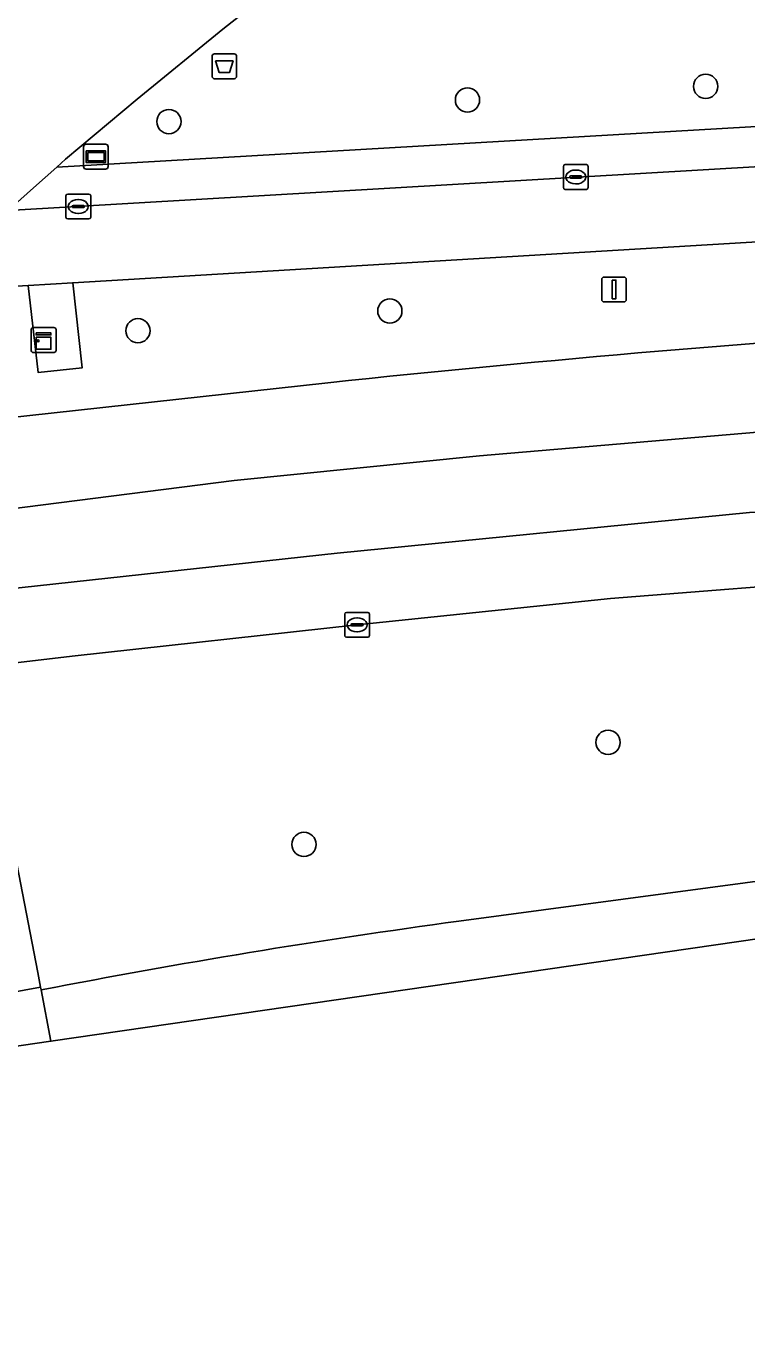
# Model space of a CAD drawing. Extents: x 161477 to 163040, y 383680 to 384871.
# Drawn here: x 161542.7 to 161571.7, y 383972.4 to 384025.4 of the extents above; entities that cross this region are included whole.
import ezdxf

# ---------------------------------------------------------------- set-up
doc = ezdxf.new("R2010")
doc.units = 0
for name, color, linetype in [('IMGEO_Afvalbak', 7, 'Continuous'), ('IMGEO_Berm_groen', 7, 'Continuous'), ('IMGEO_Boom', 7, 'Continuous'), ('IMGEO_Fietspad_open', 7, 'Continuous'), ('IMGEO_Groenvoorziening', 7, 'Continuous'), ('IMGEO_Informatiebord', 7, 'Continuous'), ('IMGEO_Kast', 7, 'Continuous'), ('IMGEO_Kolk', 7, 'Continuous'), ('IMGEO_Rijbaan_lokaal_gesloten', 7, 'Continuous'), ('IMGEO_Sirene', 7, 'Continuous'), ('IMGEO_Voetpad_gesloten', 7, 'Continuous'), ('IMGEO_Voetpad_open', 7, 'Continuous')]:
    doc.layers.add(name, color=color, linetype=linetype)

msp = doc.modelspace()

# ---------------------------------------------------------------- linework, layer by layer
at = {"layer": 'IMGEO_Afvalbak'}
for p, q in [((161550.185, 384023.38), (161550.185, 384024.18)), ((161550.185, 384024.18), (161550.185, 384023.38)), ((161550.285, 384024.28), (161551.075, 384024.28)), ((161551.075, 384024.28), (161550.285, 384024.28)), ((161551.175, 384024.18), (161551.175, 384023.38)), ((161551.175, 384023.38), (161551.175, 384024.18)), ((161551.075, 384023.28), (161550.285, 384023.28)), ((161550.285, 384023.28), (161551.075, 384023.28))]:
    msp.add_line(p, q, dxfattribs=at)
msp.add_lwpolyline([(161550.328, 384023.994), (161551.032, 384023.994), (161550.883, 384023.524), (161550.477, 384023.524), (161550.328, 384023.994)], dxfattribs=at)
for centre, start, end in [((161550.285, 384024.18), 90, 180), ((161550.285, 384024.18), 90, 180), ((161551.075, 384024.18), 0, 90), ((161551.075, 384024.18), 360, 90), ((161550.285, 384023.38), 180, 270), ((161550.285, 384023.38), 180, 270), ((161551.075, 384023.38), 270, 0), ((161551.075, 384023.38), 270, 0)]:
    msp.add_arc(centre, 0.1, start, end, dxfattribs=at)
at = {"layer": 'IMGEO_Berm_groen'}
for points in [[(161602.097, 384018.423), (161573.956, 384016.808), (161544.573, 384015.055), (161544.954, 384011.623), (161543.178, 384011.433), (161542.767, 384014.947), (161538.112, 384014.669), (161538.381, 384013.151), (161539.075, 384009.572)], [(161539.504, 384009.307), (161541.512, 384009.524), (161541.743, 384009.578), (161554.858, 384011.021)], [(161674.624, 384000), (161676.32, 384000.223), (161676.305, 384000.343), (161675.637, 384006.22), (161628.137, 384004.939), (161617.592, 384004.744), (161607.316, 384004.541), (161597.065, 384004.197), (161586.783, 384003.739), (161576.478, 384003.134), (161566.247, 384002.318), (161556.038, 384001.263), (161544.543, 384000), (161540.768, 383999.549), (161543.159, 383987.248), (161543.275, 383986.654), (161543.296, 383986.545)], [(161560.13, 383989.316), (161575.09, 383991.312), (161590.099, 383992.818), (161609.562, 383994.155), (161628.225, 383995.318), (161645.297, 383996.611)]]:
    msp.add_lwpolyline(points, dxfattribs=at)
for centre, radius, start, end in [((161621.813, 383379.814), 634.748, 93.639482, 96.054956), ((161600.943, 383688.857), 303.218, 97.7354, 100.95957)]:
    msp.add_arc(centre, radius, start, end, dxfattribs=at)
at = {"layer": 'IMGEO_Boom'}
for centre in [(161570.084, 384022.969), (161560.482, 384022.419), (161548.446, 384021.551), (161557.353, 384013.912), (161547.197, 384013.118), (161566.151, 383996.524), (161553.89, 383992.409)]:
    msp.add_circle(centre, 0.489, dxfattribs=at)
at = {"layer": 'IMGEO_Fietspad_open'}
msp.add_lwpolyline([(161603.276, 384021.56), (161541.971, 384017.963), (161539.854, 384016.067), (161538.31, 384018.1), (161537.494, 384018.06), (161536.678, 384018.019), (161538.112, 384014.669), (161542.767, 384014.947), (161544.573, 384015.055), (161573.956, 384016.808), (161602.097, 384018.423)], dxfattribs=at)
at = {"layer": 'IMGEO_Groenvoorziening'}
msp.add_lwpolyline([(161554.421, 384028.279), (161550.626, 384025.277), (161547.166, 384022.454), (161544.281, 384020.031), (161543.929, 384019.716), (161603.343, 384023.17)], dxfattribs=at)
at = {"layer": 'IMGEO_Informatiebord'}
for p, q in [((161545.007, 384019.736), (161545.007, 384020.536)), ((161545.007, 384020.536), (161545.007, 384019.736)), ((161545.107, 384020.636), (161545.897, 384020.636)), ((161545.897, 384020.636), (161545.107, 384020.636)), ((161545.997, 384020.536), (161545.997, 384019.736)), ((161545.997, 384019.736), (161545.997, 384020.536)), ((161545.897, 384019.636), (161545.107, 384019.636)), ((161545.107, 384019.636), (161545.897, 384019.636))]:
    msp.add_line(p, q, dxfattribs=at)
for points in [[(161545.108, 384020.368), (161545.896, 384020.368), (161545.896, 384019.904), (161545.108, 384019.904), (161545.108, 384020.368)], [(161545.173, 384020.303), (161545.173, 384019.969), (161545.831, 384019.969), (161545.831, 384020.303), (161545.173, 384020.303)]]:
    msp.add_lwpolyline(points, dxfattribs=at)
for centre, start, end in [((161545.107, 384020.536), 90, 180), ((161545.107, 384020.536), 90, 180), ((161545.897, 384020.536), 0, 90), ((161545.897, 384020.536), 360, 90), ((161545.107, 384019.736), 180, 270), ((161545.107, 384019.736), 180, 270), ((161545.897, 384019.736), 270, 0), ((161545.897, 384019.736), 270, 0)]:
    msp.add_arc(centre, 0.1, start, end, dxfattribs=at)
at = {"layer": 'IMGEO_Kast'}
for p, q in [((161542.971, 384013.243), (161543.812, 384013.243)), ((161543.812, 384013.243), (161542.971, 384013.243)), ((161542.896, 384012.318), (161542.896, 384013.159)), ((161542.896, 384013.159), (161542.896, 384012.318)), ((161543.896, 384013.168), (161543.896, 384012.327)), ((161543.896, 384012.327), (161543.896, 384013.168)), ((161543.821, 384012.243), (161542.98, 384012.243)), ((161542.98, 384012.243), (161543.821, 384012.243))]:
    msp.add_line(p, q, dxfattribs=at)
for points in [[(161543.091, 384013.033), (161543.691, 384013.033), (161543.691, 384012.948), (161543.091, 384012.948), (161543.091, 384013.033)], [(161543.091, 384012.858), (161543.691, 384012.858), (161543.691, 384012.369), (161543.091, 384012.369), (161543.091, 384012.858)]]:
    msp.add_lwpolyline(points, dxfattribs=at)
msp.add_circle((161543.175, 384012.707), 0.0377, dxfattribs=at)
for centre, start, end in [((161542.974, 384013.165), 92.4484, 184.2845), ((161542.974, 384013.165), 92.4484, 184.2845), ((161543.818, 384013.165), 2.4484, 94.2845), ((161543.818, 384013.165), 2.4484, 94.2845), ((161542.974, 384012.321), 182.4484, 274.2845), ((161542.974, 384012.321), 182.4484, 274.2845), ((161543.818, 384012.321), 272.4484, 4.2845), ((161543.818, 384012.321), 272.4484, 4.2845)]:
    msp.add_arc(centre, 0.0779, start, end, dxfattribs=at)
at = {"layer": 'IMGEO_Kolk'}
for p, q in [((161564.348, 384018.891), (161564.348, 384019.743)), ((161564.423, 384019.817), (161565.275, 384019.817)), ((161564.836, 384019.597), (161564.861, 384019.597)), ((161565.349, 384019.743), (161565.349, 384018.891)), ((161564.607, 384019.311), (161564.607, 384019.323)), ((161565.045, 384019.274), (161564.647, 384019.274)), ((161564.65, 384019.36), (161565.048, 384019.36)), ((161565.091, 384019.323), (161565.091, 384019.311)), ((161544.292, 384017.7), (161544.292, 384018.552)), ((161544.367, 384018.626), (161545.219, 384018.626)), ((161545.293, 384018.552), (161545.293, 384017.7)), ((161565.275, 384018.817), (161564.423, 384018.817)), ((161564.859, 384019.037), (161564.834, 384019.037)), ((161544.551, 384018.12), (161544.551, 384018.132)), ((161544.989, 384018.083), (161544.591, 384018.083)), ((161544.594, 384018.169), (161544.992, 384018.169)), ((161544.78, 384018.406), (161544.805, 384018.406)), ((161545.035, 384018.132), (161545.035, 384018.12)), ((161545.219, 384017.626), (161544.367, 384017.626)), ((161544.803, 384017.846), (161544.778, 384017.846)), ((161555.533, 384000.836), (161555.533, 384001.688)), ((161555.608, 384001.762), (161556.46, 384001.762)), ((161556.534, 384001.688), (161556.534, 384000.836)), ((161555.792, 384001.256), (161555.792, 384001.268)), ((161556.23, 384001.219), (161555.832, 384001.219)), ((161555.835, 384001.305), (161556.233, 384001.305)), ((161556.021, 384001.542), (161556.046, 384001.542)), ((161556.276, 384001.268), (161556.276, 384001.256)), ((161556.46, 384000.762), (161555.608, 384000.762)), ((161556.044, 384000.982), (161556.019, 384000.982))]:
    msp.add_line(p, q, dxfattribs=at)
for points in [[(161564.348, 384018.891), (161564.348, 384019.743)], [(161564.423, 384019.817), (161565.275, 384019.817)], [(161565.349, 384019.743), (161565.349, 384018.891)], [(161544.292, 384017.7), (161544.292, 384018.552)], [(161544.367, 384018.626), (161545.219, 384018.626)], [(161545.293, 384018.552), (161545.293, 384017.7)], [(161565.275, 384018.817), (161564.423, 384018.817)], [(161545.219, 384017.626), (161544.367, 384017.626)], [(161555.533, 384000.836), (161555.533, 384001.688)], [(161555.608, 384001.762), (161556.46, 384001.762)], [(161556.534, 384001.688), (161556.534, 384000.836)], [(161556.46, 384000.762), (161555.608, 384000.762)]]:
    msp.add_lwpolyline(points, dxfattribs=at)
for centre, radius, start, end in [((161564.425, 384019.741), 0.0765, 91.552, 178.448), ((161564.425, 384019.741), 0.0765, 91.552, 178.448), ((161565.273, 384019.741), 0.0765, 1.552, 88.448), ((161565.273, 384019.741), 0.0765, 1.552, 88.448), ((161564.647, 384019.32), 0.0403, 85.8775, 175.7526), ((161564.644, 384019.31), 0.0366, 178.938, 274.7102), ((161565.048, 384019.317), 0.043, 264.8664, 352.4533), ((161565.052, 384019.322), 0.0386, 1.7309, 96.639), ((161544.369, 384018.55), 0.0765, 91.552, 178.448), ((161544.369, 384018.55), 0.0765, 91.552, 178.448), ((161545.217, 384018.55), 0.0765, 1.552, 88.448), ((161545.217, 384018.55), 0.0765, 1.552, 88.448), ((161564.425, 384018.893), 0.0765, 181.552, 268.448), ((161564.425, 384018.893), 0.0765, 181.552, 268.448), ((161565.273, 384018.893), 0.0765, 271.552, 358.448), ((161565.273, 384018.893), 0.0765, 271.552, 358.448), ((161544.591, 384018.129), 0.0403, 85.8775, 175.7526), ((161544.588, 384018.119), 0.0366, 178.938, 274.7102), ((161544.992, 384018.126), 0.043, 264.8664, 352.4533), ((161544.996, 384018.131), 0.0386, 1.7309, 96.639), ((161544.369, 384017.702), 0.0765, 181.552, 268.448), ((161544.369, 384017.702), 0.0765, 181.552, 268.448), ((161545.217, 384017.702), 0.0765, 271.552, 358.448), ((161545.217, 384017.702), 0.0765, 271.552, 358.448), ((161555.61, 384001.686), 0.0765, 91.552, 178.448), ((161555.61, 384001.686), 0.0765, 91.552, 178.448), ((161556.458, 384001.686), 0.0765, 1.552, 88.448), ((161556.458, 384001.686), 0.0765, 1.552, 88.448), ((161555.832, 384001.265), 0.0403, 85.8775, 175.7526), ((161555.829, 384001.255), 0.0366, 178.938, 274.7102), ((161556.233, 384001.262), 0.043, 264.8664, 352.4533), ((161556.237, 384001.267), 0.0386, 1.7309, 96.639), ((161555.61, 384000.838), 0.0765, 181.552, 268.448), ((161555.61, 384000.838), 0.0765, 181.552, 268.448), ((161556.458, 384000.838), 0.0765, 271.552, 358.448), ((161556.458, 384000.838), 0.0765, 271.552, 358.448)]:
    msp.add_arc(centre, radius, start, end, dxfattribs=at)
for centre, major_axis, ratio, start_param, end_param in [((161564.835, 384019.317), (-0.387, 0.002), 0.722429, 4.712389, 7.853982), ((161564.86, 384019.317), (-0.39, 0.002), 0.717154, 1.570796, 4.712389), ((161544.779, 384018.126), (-0.387, 0.002), 0.722429, 4.712389, 7.853982), ((161544.804, 384018.126), (-0.39, 0.002), 0.717154, 1.570796, 4.712389), ((161556.02, 384001.262), (-0.387, 0.002), 0.722429, 4.712389, 7.853982), ((161556.045, 384001.262), (-0.39, 0.002), 0.717154, 1.570796, 4.712389)]:
    msp.add_ellipse(centre, major_axis=major_axis, ratio=ratio, start_param=start_param, end_param=end_param, dxfattribs=at)
at = {"layer": 'IMGEO_Rijbaan_lokaal_gesloten'}
for points in [[(161554.858, 384011.021), (161541.743, 384009.578), (161541.512, 384009.524), (161539.504, 384009.307), (161539.126, 384009.289), (161539.778, 384005.647), (161551.073, 384007.077), (161560.971, 384008.077), (161581.017, 384009.777), (161596.764, 384010.478), (161613.51, 384010.978), (161637.755, 384011.527), (161655.901, 384011.677), (161674.959, 384012.236), (161674.555, 384015.819)], [(161543.69, 383984.477), (161581.907, 383990.015), (161676.504, 383998.747), (161676.32, 384000.223), (161674.624, 384000), (161664.258, 383998.634)], [(161645.297, 383996.611), (161628.225, 383995.318), (161609.562, 383994.155), (161590.099, 383992.818), (161575.09, 383991.312), (161560.13, 383989.316)], [(161488.678, 383973.849), (161488.869, 383972.362), (161537.973, 383983.648), (161543.69, 383984.477), (161543.296, 383986.545), (161543.275, 383986.654), (161540.627, 383986.176), (161539.58, 383985.986), (161537.192, 383985.555), (161532.751, 383984.717), (161530.01, 383984.198), (161520.793, 383982.178), (161520.633, 383982.141), (161516.701, 383981.259), (161510.713, 383979.591), (161488.678, 383973.849)], [(161543.296, 383986.545), (161543.69, 383984.477)]]:
    msp.add_lwpolyline(points, dxfattribs=at)
for points in [[(161674.959, 384012.236), (161655.901, 384011.677), (161637.755, 384011.527), (161613.51, 384010.978), (161596.764, 384010.478), (161581.017, 384009.777), (161560.971, 384008.077), (161551.073, 384007.077), (161539.778, 384005.647), (161540.294, 384002.523), (161555.23, 384004.156), (161571.858, 384005.787), (161591.747, 384006.929), (161610.875, 384007.69), (161627.231, 384007.962), (161649.838, 384008.505), (161672.552, 384008.94), (161675.32, 384009.03)], [(161675.32, 384009.03), (161672.552, 384008.94), (161649.838, 384008.505), (161627.231, 384007.962), (161610.875, 384007.69), (161591.747, 384006.929), (161571.858, 384005.787), (161555.23, 384004.156), (161540.294, 384002.523), (161540.768, 383999.549), (161544.543, 384000), (161556.038, 384001.263), (161566.247, 384002.318), (161576.478, 384003.134), (161586.783, 384003.739), (161597.065, 384004.197), (161607.316, 384004.541), (161617.592, 384004.744), (161628.137, 384004.939), (161675.637, 384006.22)]]:
    msp.add_lwpolyline(points, close=True, dxfattribs=at)
for centre, radius, start, end in [((161621.813, 383379.814), 634.748, 93.639482, 96.054956), ((161600.943, 383688.857), 303.218, 97.7354, 100.95957)]:
    msp.add_arc(centre, radius, start, end, dxfattribs=at)
at = {"layer": 'IMGEO_Sirene'}
for p, q in [((161565.896, 384014.382), (161565.896, 384015.182)), ((161565.896, 384015.182), (161565.896, 384014.382)), ((161565.996, 384015.282), (161566.786, 384015.282)), ((161566.786, 384015.282), (161565.996, 384015.282)), ((161566.886, 384015.182), (161566.886, 384014.382)), ((161566.886, 384014.382), (161566.886, 384015.182)), ((161566.786, 384014.282), (161565.996, 384014.282)), ((161565.996, 384014.282), (161566.786, 384014.282))]:
    msp.add_line(p, q, dxfattribs=at)
msp.add_lwpolyline([(161566.316, 384015.157), (161566.466, 384015.157), (161566.466, 384014.407), (161566.316, 384014.407), (161566.316, 384015.157)], dxfattribs=at)
for centre, start, end in [((161565.996, 384015.182), 90, 180), ((161565.996, 384015.182), 90, 180), ((161566.786, 384015.182), 0, 90), ((161566.786, 384015.182), 360, 90), ((161565.996, 384014.382), 180, 270), ((161565.996, 384014.382), 180, 270), ((161566.786, 384014.382), 270, 0), ((161566.786, 384014.382), 270, 0)]:
    msp.add_arc(centre, 0.1, start, end, dxfattribs=at)
at = {"layer": 'IMGEO_Voetpad_gesloten'}
msp.add_lwpolyline([(161541.971, 384017.963), (161542.987, 384018.873), (161543.929, 384019.716), (161544.281, 384020.031), (161547.166, 384022.454), (161550.626, 384025.277), (161554.421, 384028.279)], dxfattribs=at)
at = {"layer": 'IMGEO_Voetpad_open'}
msp.add_lwpolyline([(161603.343, 384023.17), (161543.929, 384019.716), (161542.987, 384018.873), (161541.971, 384017.963), (161603.276, 384021.56)], dxfattribs=at)
for points in [[(161542.767, 384014.947), (161543.178, 384011.433), (161544.954, 384011.623), (161544.573, 384015.055)], [(161540.768, 383999.549), (161534.648, 383998.817), (161537.192, 383985.555), (161539.58, 383985.986), (161540.627, 383986.176), (161543.275, 383986.654), (161543.159, 383987.248)]]:
    msp.add_lwpolyline(points, close=True, dxfattribs=at)

doc.saveas('drawing.dxf')
